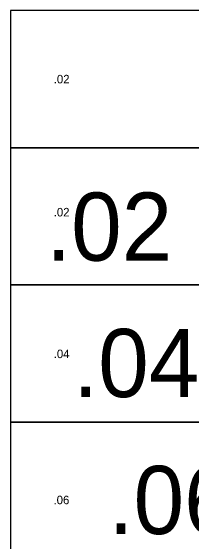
# Model space of a CAD drawing. Extents: x 988130 to 1132882, y 654656 to 841453.
# Drawn here: x 1014460 to 1022971, y 816531 to 841453 of the extents above; entities that cross this region are included whole.
import ezdxf

# ---------------------------------------------------------------- set-up
doc = ezdxf.new("R2010")
doc.units = 0
doc.layers.add('V-ANNO-KEYM', color=7, linetype='Continuous')

msp = doc.modelspace()

# ---------------------------------------------------------------- linework, layer by layer
at = {"layer": 'V-ANNO-KEYM'}
for points in [[(1122485, 835012), (1122485, 841453), (1014460, 841453), (1014460, 835012), (1075563, 835012)], [(1102445, 835012), (1014460, 835012), (1014460, 828570), (1122485, 828570), (1122485, 835012)]]:
    msp.add_lwpolyline(points, dxfattribs=at)
for points in [[(1014460, 822129), (1122485, 822129), (1122485, 828570), (1014460, 828570)], [(1014460, 815688), (1122485, 815688), (1122485, 822129), (1014460, 822129)]]:
    msp.add_lwpolyline(points, close=True, dxfattribs=at)

# ---------------------------------------------------------------- texts
for s, height, p in [('.02', 400, (1016491, 838036)), ('.02', 3200, (1016123, 829710)), ('.02', 400, (1016491, 831789)), ('.04', 3200, (1017396, 823306)), ('.04', 400, (1016491, 825135)), ('.06', 3200, (1019060, 816876)), ('.06', 400, (1016481, 818276))]:
    msp.add_text(s, height=height, dxfattribs=at).set_placement(p)

doc.saveas('drawing.dxf')
